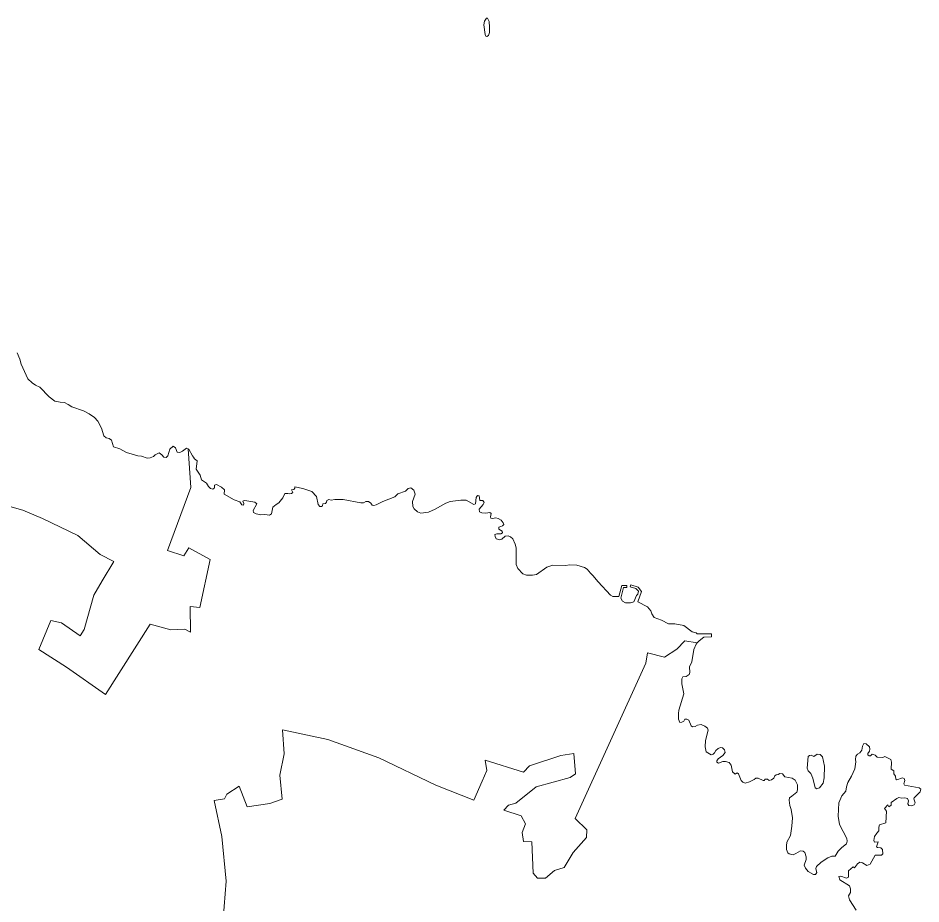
# Model space of a CAD drawing. Extents: x 369010 to 735936, y 6377141 to 6616555.
# Drawn here: x 454426 to 458678, y 6482243 to 6486414 of the extents above; entities that cross this region are included whole.
import ezdxf

# ---------------------------------------------------------------- set-up
doc = ezdxf.new("R2010")
doc.units = 0
doc.header["$LTSCALE"] = 40
doc.layers.add('3', color=7, linetype='Continuous', lineweight=13)

msp = doc.modelspace()

# ---------------------------------------------------------------- linework, layer by layer
at = {"layer": '3'}
for points in [[(456632.82, 6486414.17), (456622.73, 6486399.94), (456620.41, 6486382.07), (456625.87, 6486337.38), (456628.68, 6486328.28), (456633.15, 6486326.79), (456641.26, 6486332.58), (456646.06, 6486345.66), (456646.89, 6486371.81), (456644.41, 6486398.62), (456637.29, 6486413.02)], [(458190.38, 6482949.02), (458173.83, 6482936.6), (458161.75, 6482942.89), (458152.98, 6482942.07), (458146.69, 6482936.6), (458143.21, 6482881.66), (458146.69, 6482870.4), (458160.26, 6482857.33), (458169.53, 6482835.15), (458180.78, 6482789.97), (458187.73, 6482784.84), (458200.97, 6482790.3), (458217.19, 6482811.98), (458222.16, 6482836.81), (458224.14, 6482891.42), (458214.87, 6482935.94), (458204.45, 6482947.03)]]:
    msp.add_lwpolyline(points, close=True, dxfattribs=at)
for points in [[(455124.09, 6484345.21), (455113.16, 6484347.36), (455102.74, 6484357.79), (455089.99, 6484366.56), (455071.62, 6484356.96), (455064.01, 6484349.68), (455047.62, 6484343.39), (455034.55, 6484341.9), (455007.24, 6484350.67), (454989.53, 6484353.32), (454936.08, 6484368.71), (454904.8, 6484385.59), (454875.5, 6484395.52), (454865.57, 6484426.8), (454854.65, 6484434.58), (454840.58, 6484437.23), (454830.48, 6484447.66), (454819.23, 6484483.57), (454800.86, 6484516.67), (454786.29, 6484533.06), (454760.97, 6484550.6), (454733.66, 6484564.67), (454678.88, 6484583.37), (454662, 6484595.12), (454644.13, 6484604.22), (454623.77, 6484605.38), (454598.78, 6484611.01), (454571.64, 6484630.87), (454528.6, 6484675.89), (454507.42, 6484686.15), (454492.69, 6484696.41), (454471.84, 6484715.28), (454440.72, 6484784.62), (454434.93, 6484807.79), (454422.19, 6484838.58)], [(454298.22, 6484138.99), (454448.5, 6484097.78), (454541.18, 6484057.89), (454708.01, 6483977.13), (454812.11, 6483888.42), (454876.49, 6483856.14), (454821.22, 6483764.95), (454782.65, 6483697.1), (454737.64, 6483535.07), (454718.27, 6483505.61), (454630.89, 6483566.02), (454579.58, 6483577.6), (454524.3, 6483441.23), (454653.56, 6483358.64), (454837.27, 6483228.72), (455048.12, 6483560.55), (455145.77, 6483533.58), (455211.31, 6483537.38), (455238.78, 6483523.15), (455236.13, 6483642.81), (455282.48, 6483638.84), (455331.3, 6483865.25), (455229.68, 6483919.2), (455206.51, 6483881.96), (455129.38, 6483907.62), (455239.61, 6484203.7), (455226.87, 6484385.43), (455218.59, 6484389.56), (455200.88, 6484375.17), (455188.47, 6484368.71), (455175.39, 6484369.7), (455167.62, 6484391.38), (455155.86, 6484397.84), (455140.47, 6484384.6), (455131.37, 6484353.32), (455124.09, 6484345.21)], [(455673.4, 6484154.55), (455654.86, 6484131.05), (455640.79, 6484123.27), (455626.23, 6484111.52), (455618.94, 6484080.57), (455610.34, 6484074.28), (455588.16, 6484076.6), (455569.96, 6484075.27), (455547.61, 6484079.74), (455534.87, 6484086.03), (455533.05, 6484095.63), (455550.76, 6484126.41), (455541.65, 6484135.52), (455503.92, 6484140.98), (455490.35, 6484143.29), (455484.89, 6484139.65), (455489.02, 6484129.23), (455487.7, 6484120.12), (455479.42, 6484121.94), (455470.82, 6484136.51), (455443.18, 6484145.94), (455397.17, 6484173.25), (455397.67, 6484193.11), (455383.93, 6484205.85), (455360.43, 6484218.1), (455351.82, 6484215.45), (455351.32, 6484202.21), (455343.71, 6484196.42), (455332.79, 6484198.57), (455322.36, 6484209), (455312.76, 6484224.06), (455290.58, 6484240.28), (455283.47, 6484262.13), (455264.44, 6484290.76), (455269.07, 6484329.65), (455256.82, 6484339.25), (455252.68, 6484347.03), (455246.73, 6484352.82), (455230.51, 6484383.77), (455226.87, 6484385.43), (455239.61, 6484203.7), (455129.38, 6483907.62), (455206.51, 6483881.96), (455229.68, 6483919.2), (455331.3, 6483865.25), (455282.48, 6483638.84), (455236.13, 6483642.81), (455238.78, 6483523.15), (455211.31, 6483537.38), (455145.77, 6483533.58), (455048.12, 6483560.55), (454837.27, 6483228.72), (454653.56, 6483358.64), (454524.3, 6483441.23), (454579.58, 6483577.6), (454630.89, 6483566.02), (454718.27, 6483505.61), (454737.64, 6483535.07), (454782.65, 6483697.1), (454821.22, 6483764.95), (454876.49, 6483856.14), (454812.11, 6483888.42), (454708.01, 6483977.13), (454541.18, 6484057.89), (454448.5, 6484097.78), (454298.22, 6484138.99)], [(456867.51, 6483793.58), (456848.64, 6483790.61), (456820.01, 6483790.61), (456803.62, 6483796.73), (456780.45, 6483823.04), (456771.18, 6483841.25), (456771.35, 6483919.86), (456767.54, 6483936.41), (456755.96, 6483961.57), (456745.86, 6483971.67), (456733.78, 6483976.8), (456720.37, 6483974.81), (456705.15, 6483961.24), (456695.22, 6483958.1), (456678.5, 6483962.73), (456672.38, 6483972.49), (456671.88, 6483982.92), (456680.49, 6483985.24), (456699.02, 6483985.57), (456707.96, 6483990.7), (456706.14, 6483998.81), (456690.25, 6484008.41), (456691.08, 6484016.68), (456699.52, 6484020.82), (456707.8, 6484022.81), (456713.92, 6484029.76), (456710.77, 6484037.87), (456700.68, 6484049.95), (456687.27, 6484057.73), (456676.35, 6484060.38), (456660.46, 6484058.06), (456652.35, 6484059.22), (456651.19, 6484066.17), (456654.67, 6484081.73), (456648.05, 6484085.86), (456629.18, 6484083.22), (456610.64, 6484084.04), (456598.56, 6484088.68), (456597.07, 6484101.42), (456616.77, 6484123.43), (456621.07, 6484133.86), (456614.78, 6484142.8), (456600.05, 6484143.13), (456598.23, 6484165.31), (456590.45, 6484166.46), (456583.34, 6484156.37), (456581.02, 6484127.41), (456572.08, 6484123.93), (456537.16, 6484143.96), (456511.67, 6484144.29), (456461.69, 6484137.34), (456441, 6484130.39), (456390.36, 6484101.09), (456359.41, 6484087.52), (456322.34, 6484083.22), (456307.28, 6484089.84), (456292.22, 6484102.91), (456285.26, 6484113.83), (456284.11, 6484138.16), (456296.52, 6484172.26), (456289.9, 6484191.95), (456275.5, 6484201.72), (456263.25, 6484199.4), (456250.01, 6484187.32), (456214.59, 6484173.75), (456199.86, 6484160.67), (456143.76, 6484138.33), (456112.15, 6484121.94), (456102.05, 6484119.13), (456093.44, 6484121.45), (456087.98, 6484130.55), (456076.89, 6484138.33), (456063.82, 6484138.33), (456052.4, 6484131.05), (456040.15, 6484131.05), (455957.23, 6484146.94), (455918.01, 6484147.27), (455900.63, 6484144.62), (455890.21, 6484147.27), (455879.78, 6484142.8), (455878.46, 6484135.02), (455874.32, 6484128.73), (455860.75, 6484126.91), (455859.92, 6484116.98), (455854.95, 6484113.83), (455847.67, 6484114.17), (455838.57, 6484123.27), (455832.28, 6484161.33), (455809.27, 6484185.5), (455767.07, 6484199.07), (455729.5, 6484206.85), (455729.5, 6484200.39), (455724.04, 6484194.6), (455713.61, 6484192.28), (455719.9, 6484180.37), (455714.44, 6484175.9), (455705.34, 6484174.08), (455695.9, 6484176.4), (455681.67, 6484175.4), (455673.4, 6484154.55)], [(455392.54, 6482171.81), (455405.44, 6482350.39), (455385.09, 6482561.41), (455350.17, 6482729.56), (455398, 6482738.66), (455409.75, 6482760.67), (455467.84, 6482798.08), (455505.41, 6482701.09), (455611.33, 6482715.33), (455669.59, 6482736.01), (455659.16, 6482849.88), (455679.35, 6482949.51), (455671.58, 6483063.22), (455884.91, 6483016.71), (456125.06, 6482930.32), (456393.34, 6482801.72), (456572.41, 6482731.21), (456612.47, 6482820.42), (456634.31, 6482872.06), (456626.53, 6482919.89), (456806.1, 6482862.96), (456834.41, 6482892.75), (456982.86, 6482941.74), (457043.6, 6482950.84), (457051.38, 6482856.5), (457025.56, 6482838.46), (456865.36, 6482794.6), (456769.86, 6482718.3), (456736.26, 6482708.04), (456714.42, 6482684.71), (456795.68, 6482657.56), (456816.37, 6482620.16), (456800.81, 6482578.79), (456806.1, 6482537.57), (456845.99, 6482536.25), (456851.29, 6482387.63), (456871.81, 6482364.46), (456910.54, 6482364.46), (456951.91, 6482400.54), (456998.42, 6482414.77), (457039.63, 6482484.61), (457103.02, 6482555.61), (457105.5, 6482591.69), (457050.06, 6482645.98), (457382.22, 6483377.01), (457390, 6483426.17), (457469.94, 6483405.48), (457529.36, 6483442.88), (457565.6, 6483481.61), (457624.85, 6483472.34), (457634.62, 6483482.44), (457655.64, 6483498.66), (457692.38, 6483500.64), (457692.38, 6483514.21), (457624.03, 6483514.54), (457620.22, 6483519.51), (457600.86, 6483524.31), (457561.3, 6483553.6), (457519.76, 6483562.54), (457489.97, 6483561.38), (457456.7, 6483578.76), (457422.61, 6483592.33), (457411.02, 6483609.05), (457405.73, 6483622.95), (457391, 6483642.31), (457344.65, 6483664.82), (457362.03, 6483713.98), (457345.81, 6483734.83), (457312.05, 6483744.93), (457308.58, 6483735.99), (457334.89, 6483727.88), (457347.63, 6483715.8), (457344.99, 6483701.9), (457338.37, 6483695.77), (457326.12, 6483665.15), (457309.9, 6483660.85), (457286.4, 6483660.52), (457272.33, 6483669.46), (457265.38, 6483683.03), (457276.96, 6483732.84), (457293.35, 6483733.67), (457293.68, 6483742.61), (457268.85, 6483742.94), (457254.95, 6483690.64), (457227.15, 6483690.31), (457216.22, 6483697.59), (457157.64, 6483759.99), (457133.31, 6483790.11), (457121.72, 6483799.87), (457106.49, 6483819.9), (457094.41, 6483826.52), (457057.17, 6483837.77), (457022.42, 6483840.09), (457006.53, 6483836.28), (456944.47, 6483837.44), (456916.5, 6483828.84), (456867.51, 6483793.58)], [(457975.06, 6482828.2), (457963.47, 6482824.72), (457955.36, 6482830.52), (457944.94, 6482831.34), (457939.81, 6482824.72), (457934.84, 6482824.06), (457912.33, 6482835.65), (457901.08, 6482835.65), (457892.64, 6482828.7), (457870.63, 6482817.77), (457851.26, 6482812.31), (457839.02, 6482816.61), (457831.73, 6482824.39), (457818.49, 6482856.5), (457812.7, 6482860.31), (457803.1, 6482853.85), (457791.02, 6482865.11), (457784.73, 6482897.21), (457774.63, 6482909.13), (457758.25, 6482914.26), (457744.84, 6482914.26), (457724.65, 6482905.99), (457717.37, 6482910.29), (457716.87, 6482917.24), (457722.67, 6482925.85), (457744.84, 6482941.74), (457756.43, 6482955.64), (457753.62, 6482968.05), (457743.19, 6482978.48), (457734.75, 6482979.64), (457723.82, 6482975.33), (457711.91, 6482964.91), (457706.45, 6482954.48), (457699.83, 6482947.86), (457690.56, 6482945.21), (457667.39, 6482959.94), (457662.42, 6482983.11), (457663.25, 6483012.9), (457676.49, 6483061.73), (457672.52, 6483070.99), (457660.93, 6483080.26), (457643.56, 6483088.04), (457625.85, 6483084.9), (457615.25, 6483078.77), (457602.51, 6483077.61), (457596.72, 6483081.42), (457585.96, 6483107.74), (457575.86, 6483113.53), (457566.43, 6483113.2), (457560.97, 6483103.43), (457552.86, 6483098.47), (457542.43, 6483098.14), (457537.3, 6483113.86), (457536.47, 6483139.51), (457538.29, 6483155.4), (457561.47, 6483232.03), (457552.03, 6483280.03), (457552.36, 6483303.53), (457557.49, 6483312.96), (457572.22, 6483314.12), (457586.46, 6483323.39), (457589.27, 6483332.99), (457588.77, 6483359.3), (457600.03, 6483382.97), (457608.8, 6483440.56), (457619.23, 6483466.55), (457624.85, 6483472.34), (457565.6, 6483481.61), (457529.36, 6483442.88), (457469.94, 6483405.48), (457390, 6483426.17), (457382.22, 6483377.01), (457050.06, 6482645.98), (457105.5, 6482591.69), (457103.02, 6482555.61), (457039.63, 6482484.61), (456998.42, 6482414.77), (456951.91, 6482400.54), (456910.54, 6482364.46), (456871.81, 6482364.46), (456851.29, 6482387.63), (456845.99, 6482536.25), (456806.1, 6482537.57), (456800.81, 6482578.79), (456816.37, 6482620.16), (456795.68, 6482657.56), (456714.42, 6482684.71), (456736.26, 6482708.04), (456769.86, 6482718.3), (456865.36, 6482794.6), (457025.56, 6482838.46), (457051.38, 6482856.5), (457043.6, 6482950.84), (456982.86, 6482941.74), (456834.41, 6482892.75), (456806.1, 6482862.96), (456626.53, 6482919.89), (456634.31, 6482872.06), (456612.47, 6482820.42), (456572.41, 6482731.21)], [(456572.41, 6482731.21), (456393.34, 6482801.72), (456125.06, 6482930.32), (455884.91, 6483016.71), (455671.58, 6483063.22), (455679.35, 6482949.51), (455659.16, 6482849.88), (455669.59, 6482736.01), (455611.33, 6482715.33), (455505.41, 6482701.09), (455467.84, 6482798.08), (455409.75, 6482760.67), (455398, 6482738.66), (455350.17, 6482729.56), (455385.09, 6482561.41), (455405.44, 6482350.39), (455392.54, 6482171.81)], [(458644.52, 6482737.34), (458646.84, 6482743.46), (458674.65, 6482771.27), (458678.45, 6482783.68), (458670.34, 6482790.3), (458600.66, 6482801.88), (458597.19, 6482808.5), (458602.15, 6482824.06), (458599.34, 6482834.49), (458591.23, 6482837.14), (458565.25, 6482827.87), (458559.95, 6482831.01), (458559.12, 6482844.92), (458550.19, 6482855.67), (458550.19, 6482869.74), (458537.77, 6482877.35), (458539.76, 6482910.29), (458536.28, 6482922.7), (458508.81, 6482937.76), (458498.55, 6482932.3), (458472.23, 6482933.96), (458462.14, 6482944.05), (458454.86, 6482947.53), (458449.06, 6482947.86), (458440.46, 6482941.24), (458434.33, 6482941.24), (458428.87, 6482945.21), (458427.71, 6482951.67), (458435.82, 6482962.92), (458438.47, 6482971.86), (458435.49, 6482983.11), (458420.76, 6482997.34), (458409.51, 6482997.84), (458402.56, 6482986.59), (458399.91, 6482967.22), (458390.97, 6482954.81), (458379.22, 6482948.69), (458372.1, 6482938.92), (458370.28, 6482923.86), (458371.44, 6482911.78), (458367.47, 6482879.01), (458352.08, 6482844.92), (458333.71, 6482814.3), (458327.42, 6482794.6), (458323.94, 6482774.08), (458305.41, 6482751.57), (458291.83, 6482718.64), (458288.52, 6482655.91), (458295.14, 6482616.52), (458329.07, 6482550.65), (458330.89, 6482538.4), (458327.91, 6482525.99), (458305.41, 6482509.6), (458288.69, 6482491.4), (458274.46, 6482468.56), (458258.57, 6482467.9), (458239.37, 6482460.12), (458207.76, 6482439.6), (458186.41, 6482419.07), (458182.6, 6482409.47), (458185.58, 6482402.85), (458187.57, 6482391.27), (458181.77, 6482381.5), (458172.51, 6482381.17), (458146.85, 6482396.23), (458135.27, 6482410.96), (458128.65, 6482426.02), (458137.25, 6482451.68), (458138.41, 6482464.75), (458131.63, 6482486.1), (458124.34, 6482491.4), (458110.77, 6482492.56), (458089.42, 6482480.97), (458075.85, 6482474.52), (458058.47, 6482479.15), (458051.19, 6482484.45), (458044.9, 6482499.67), (458044.57, 6482516.22), (458046.89, 6482534.1), (458063.44, 6482565.05), (458071.05, 6482609.24), (458073.04, 6482648.3), (458067.25, 6482688.51), (458060.96, 6482707.05), (458058.14, 6482731.05), (458059.96, 6482741.97), (458069.73, 6482751.24), (458093.73, 6482768.95), (458096.37, 6482779.87), (458097.2, 6482804.2), (458086.77, 6482825.22), (458071.71, 6482835.65), (458037.12, 6482842.27), (458026.03, 6482855.01), (458014.28, 6482857.66), (458006.17, 6482852.69), (457996.08, 6482850.71), (457989.79, 6482845.74), (457985.16, 6482835.15), (457975.06, 6482828.2)], [(458374.09, 6482213.19), (458341.32, 6482263.17), (458337.84, 6482280.55), (458347.28, 6482297.1), (458346.78, 6482314.64), (458341.82, 6482327.72), (458295.81, 6482356.35), (458291.17, 6482371.91), (458300.44, 6482373.39), (458328.58, 6482363.8), (458337.84, 6482368.43), (458337.84, 6482399.38), (458359.19, 6482418.25), (458366.15, 6482412.45), (458380.38, 6482431.49), (458389.98, 6482439.27), (458403.55, 6482436.12), (458423.24, 6482424.04), (458439.13, 6482430), (458463.46, 6482472.53), (458493.25, 6482472.86), (458498.71, 6482479.48), (458496.73, 6482500.01), (458489.78, 6482507.29), (458474.39, 6482508.45), (458469.25, 6482512.42), (458476.37, 6482535.92), (458460.48, 6482533.27), (458456.35, 6482541.71), (458460.15, 6482560.75), (458469.92, 6482575.81), (458480.34, 6482587.06), (458480.34, 6482605.27), (458483.32, 6482615.03), (458513.44, 6482624.96), (458515.76, 6482679.25), (458506.16, 6482691.99), (458521.88, 6482709.86), (458527.35, 6482700.93), (458538.44, 6482708.21), (458538.77, 6482720.29), (458564.42, 6482740.32), (458574.85, 6482744.62), (458589.08, 6482741.48), (458601.82, 6482742.3), (458614.73, 6482738.83), (458620.03, 6482728.73), (458617.38, 6482714.5), (458622.01, 6482707.05), (458632.44, 6482704.73), (458646.01, 6482709.37), (458650.98, 6482719.13), (458644.52, 6482737.34)]]:
    msp.add_lwpolyline(points, dxfattribs=at)

doc.saveas('drawing.dxf')
